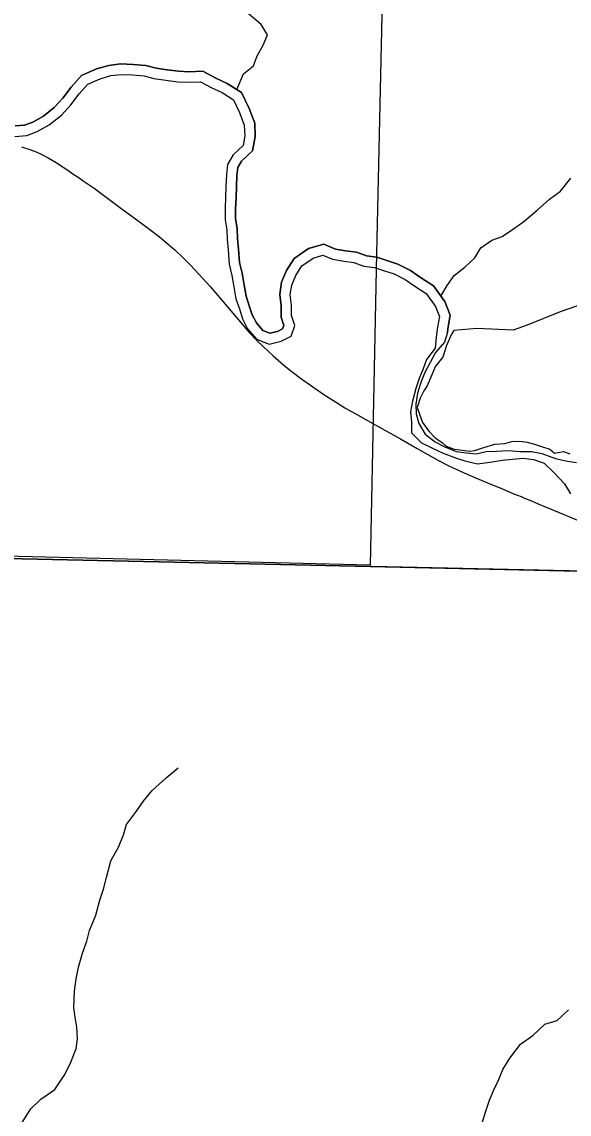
# Model space of a CAD drawing. Extents: x 0 to 191, y 0 to 55.
# Drawn here: x 143.839 to 144.111, y 23.589 to 24.131 of the extents above; entities that cross this region are included whole.
import ezdxf

# ---------------------------------------------------------------- set-up
doc = ezdxf.new("R2010")
doc.units = 0
for name, color, linetype in [('GM_X_Corporation', 7, 'Continuous'), ('GM_X_County_Road', 7, 'Continuous'), ('GM_X_Major_River', 7, 'Continuous'), ('GM_X_Minor_Lake', 7, 'Continuous'), ('GM_X_Minor_River', 7, 'Continuous')]:
    doc.layers.add(name, color=color, linetype=linetype)

msp = doc.modelspace()

# ---------------------------------------------------------------- linework, layer by layer
at = {"layer": 'GM_X_Corporation'}
for points in [[(149.5758, 25.41761), (143.27549, 25.41761), (143.27549, 22.87347), (143.3138, 22.87294), (143.47809, 22.86847), (143.4892, 23.25041), (143.50802, 23.86711), (143.51777, 23.86795), (143.52133, 23.86809), (143.52783, 23.86865), (143.53573, 23.86991), (143.5371, 23.871), (144.17888, 23.85682), (144.27104, 23.85429), (144.35683, 23.85102), (144.94266, 23.83902)], [(145.79254, 25.41761), (143.27549, 25.41761), (143.27549, 22.87347), (143.3138, 22.87294), (143.47809, 22.86847), (143.4892, 23.25041), (143.50802, 23.86711), (143.51777, 23.86795), (143.52133, 23.86809), (143.52783, 23.86865), (143.53573, 23.86991), (143.5371, 23.871), (144.17888, 23.85682), (144.27104, 23.85429), (144.35683, 23.85102), (144.94266, 23.83902)], [(144.94266, 23.83902), (144.35683, 23.85102), (144.27104, 23.85429), (144.17888, 23.85682), (143.5371, 23.871), (143.53573, 23.86991), (143.52783, 23.86865), (143.52133, 23.86809), (143.51777, 23.86795), (143.50802, 23.86711), (143.4892, 23.25041), (143.47809, 22.86847), (143.3138, 22.87294), (143.27549, 22.87347), (143.27549, 18.61761)], [(143.4892, 23.25041), (143.50802, 23.86711), (143.51777, 23.86795), (143.52133, 23.86809), (143.52783, 23.86865), (143.53573, 23.86991), (143.5371, 23.871), (144.17888, 23.85682), (144.27104, 23.85429), (144.35683, 23.85102), (144.94266, 23.83902)]]:
    msp.add_lwpolyline(points, dxfattribs=at)
msp.add_lwpolyline([(143.51695, 24.37798), (144.02284, 24.36328), (144.02275, 24.33715), (144.01895, 24.17876), (144.01537, 24.01591), (144.01224, 23.86124), (143.5083, 23.87349), (143.50204, 23.8736)], close=True, dxfattribs=at)
at = {"layer": 'GM_X_County_Road'}
msp.add_lwpolyline([(143.83893, 24.06879), (143.84307, 24.06751), (143.84625, 24.06636), (143.84877, 24.06521), (143.85233, 24.06337), (143.85631, 24.061), (143.86151, 24.05763), (143.86507, 24.05515), (143.86711, 24.05372), (143.86967, 24.05199), (143.87504, 24.0483), (143.87981, 24.04484), (143.889, 24.03794), (143.89203, 24.03578), (143.89503, 24.03357), (143.90074, 24.02929), (143.90272, 24.02782), (143.90761, 24.02406), (143.91192, 24.02056), (143.91539, 24.01749), (143.91919, 24.01387), (143.92288, 24.01011), (143.92714, 24.0056), (143.93279, 23.99942), (143.94125, 23.98956), (143.94578, 23.98406), (143.95242, 23.97626), (143.95568, 23.97291), (143.95902, 23.96969), (143.96407, 23.96508), (143.96802, 23.96159), (143.97038, 23.95958), (143.9762, 23.95493), (143.97882, 23.95308), (143.98248, 23.95045), (143.98926, 23.94586), (143.99494, 23.94216), (143.99965, 23.93932), (144.00586, 23.93586), (144.01351, 23.93143), (144.02101, 23.92731), (144.02728, 23.92386), (144.03559, 23.919), (144.04618, 23.91313), (144.05088, 23.9107), (144.05736, 23.90767), (144.06304, 23.90514), (144.07049, 23.90201), (144.07824, 23.89881), (144.08312, 23.89679), (144.08544, 23.89589), (144.08715, 23.89519), (144.08887, 23.89449), (144.09231, 23.89306), (144.09571, 23.89155), (144.09886, 23.89024), (144.10605, 23.88732), (144.1204, 23.88139)], dxfattribs=at)
at = {"layer": 'GM_X_Major_River'}
for points in [[(143.83586, 24.07919), (143.84058, 24.07955), (143.84463, 24.08111), (143.84994, 24.08402), (143.85526, 24.08829), (143.85952, 24.09301), (143.86362, 24.09836), (143.8688, 24.10414), (143.87633, 24.10745), (143.88232, 24.10925), (143.88812, 24.10999), (143.89455, 24.10965), (143.90074, 24.10911), (143.90583, 24.10781), (143.91144, 24.10697)], [(143.91135, 24.10698), (143.90583, 24.10781), (143.90074, 24.10911), (143.89455, 24.10965), (143.88812, 24.10999), (143.88232, 24.10925), (143.87633, 24.10745), (143.8688, 24.10414), (143.86362, 24.09836), (143.85952, 24.09301), (143.85526, 24.08829), (143.84994, 24.08402), (143.84463, 24.08111), (143.84058, 24.07955), (143.83586, 24.07919)], [(143.91125, 24.10699), (143.91718, 24.10633), (143.92189, 24.10603), (143.92906, 24.10635), (143.93552, 24.10298), (143.94124, 24.10029), (143.94829, 24.09579), (143.95212, 24.08784), (143.95483, 24.08063), (143.95514, 24.0739), (143.95382, 24.0669), (143.94827, 24.06164), (143.94643, 24.05848), (143.94604, 24.05459), (143.94573, 24.0491), (143.9456, 24.0434), (143.94529, 24.03817), (143.94534, 24.03306), (143.94613, 24.02825), (143.94638, 24.0233), (143.94682, 24.01803), (143.94724, 24.01143), (143.94856, 24.00604), (143.94959, 24.00019), (143.95053, 23.99472), (143.95217, 23.98996), (143.95363, 23.9854), (143.95567, 23.98141), (143.95884, 23.97763), (143.96237, 23.97629), (143.96624, 23.97719), (143.96871, 23.97846), (143.9693, 23.9802), (143.96802, 23.98422), (143.96796, 23.98984), (143.96729, 23.99555), (143.9682, 24.00164), (143.97065, 24.00739), (143.97441, 24.01343), (143.98164, 24.01839), (143.98912, 24.02051), (143.99496, 24.01802), (143.99997, 24.01724), (144.00542, 24.01647), (144.01033, 24.01465), (144.01554, 24.01397), (144.0209, 24.01218), (144.026, 24.01062), (144.03225, 24.00747), (144.03725, 24.00395), (144.04369, 23.99975), (144.04925, 23.99206), (144.05196, 23.98521), (144.05084, 23.97852), (144.05056, 23.97658)], [(144.05056, 23.97658), (144.05084, 23.97852), (144.05196, 23.98521), (144.04925, 23.99206), (144.04369, 23.99975), (144.03725, 24.00395), (144.03225, 24.00747), (144.026, 24.01062), (144.0209, 24.01218), (144.01554, 24.01397), (144.01033, 24.01465), (144.00542, 24.01647), (143.99997, 24.01724), (143.99496, 24.01802), (143.98912, 24.02051), (143.98164, 24.01839), (143.97441, 24.01343), (143.97065, 24.00739), (143.9682, 24.00164), (143.96729, 23.99555), (143.96796, 23.98984), (143.96802, 23.98422), (143.9693, 23.9802), (143.96871, 23.97846), (143.96624, 23.97719), (143.96237, 23.97629), (143.95884, 23.97763), (143.95567, 23.98141), (143.95363, 23.9854), (143.95217, 23.98996), (143.95053, 23.99472), (143.94959, 24.00019), (143.94856, 24.00604), (143.94724, 24.01143), (143.94682, 24.01803), (143.94638, 24.0233), (143.94613, 24.02825), (143.94534, 24.03306), (143.94529, 24.03817), (143.9456, 24.0434), (143.94573, 24.0491), (143.94604, 24.05459), (143.94643, 24.05848), (143.94827, 24.06164), (143.95382, 24.0669), (143.95514, 24.0739), (143.95483, 24.08063), (143.95212, 24.08784), (143.94829, 24.09579), (143.94124, 24.10029), (143.93552, 24.10298), (143.92906, 24.10635), (143.92189, 24.10603), (143.91718, 24.10633), (143.91135, 24.10698)], [(143.83568, 24.07398), (143.84173, 24.07443), (143.84681, 24.07639), (143.85283, 24.07969), (143.85883, 24.08451), (143.86351, 24.08968), (143.86761, 24.09505), (143.87191, 24.09984), (143.87813, 24.10257), (143.88341, 24.10415), (143.88832, 24.10478), (143.89419, 24.10448), (143.89987, 24.10398), (143.9048, 24.10271), (143.91067, 24.10184)], [(143.91067, 24.10184), (143.91673, 24.10116), (143.92184, 24.10084), (143.92789, 24.1011), (143.93322, 24.09833), (143.93873, 24.09574), (143.94426, 24.09221), (143.94735, 24.0858), (143.94969, 24.07957), (143.94993, 24.07426), (143.94904, 24.06951), (143.94417, 24.0649), (143.94138, 24.06012), (143.94087, 24.055), (143.94055, 24.0493), (143.94042, 24.04361), (143.9401, 24.0383), (143.94016, 24.03261), (143.94097, 24.02769), (143.94121, 24.02296), (143.94164, 24.01765), (143.9421, 24.01064), (143.94348, 24.00497), (143.94449, 23.99929), (143.94549, 23.99343), (143.94725, 23.98833), (143.94882, 23.98342), (143.95133, 23.97852), (143.95573, 23.97327), (143.962, 23.97088), (143.96804, 23.97228), (143.97293, 23.97481), (143.97477, 23.98014), (143.9732, 23.98505), (143.97315, 23.99017), (143.97252, 23.99547), (143.97323, 24.00022), (143.97526, 24.00499), (143.97824, 24.00976), (143.98387, 24.01363), (143.98877, 24.01501), (143.99353, 24.01299), (143.99921, 24.01211), (144.00414, 24.01141), (144.00907, 24.00958), (144.01438, 24.00889), (144.01931, 24.00724), (144.02406, 24.00578), (144.02957, 24.00301), (144.03434, 23.99966), (144.04005, 23.99593), (144.04466, 23.98954), (144.04661, 23.98464), (144.04572, 23.97932), (144.04501, 23.97438), (144.0445, 23.96887), (144.04021, 23.96332), (144.03856, 23.95856), (144.03653, 23.9538), (144.03488, 23.94885), (144.03324, 23.94257), (144.03216, 23.93724), (144.03278, 23.93213), (144.03265, 23.92682), (144.03762, 23.92196), (144.04314, 23.91918), (144.04846, 23.91678), (144.05454, 23.91439), (144.05928, 23.91293), (144.06554, 23.9115), (144.07158, 23.91233), (144.07801, 23.91336), (144.08292, 23.9138), (144.08802, 23.91424), (144.09333, 23.91355), (144.09864, 23.91172), (144.10342, 23.90723), (144.10878, 23.90161), (144.11167, 23.89652)], [(143.91067, 24.10184), (143.91673, 24.10116), (143.92184, 24.10084), (143.92789, 24.1011), (143.93322, 24.09833), (143.93873, 24.09574), (143.94426, 24.09221), (143.94735, 24.0858), (143.94969, 24.07957), (143.94993, 24.07426), (143.94904, 24.06951), (143.94417, 24.0649), (143.94138, 24.06012), (143.94087, 24.055), (143.94055, 24.0493), (143.94042, 24.04361), (143.9401, 24.0383), (143.94016, 24.03261), (143.94097, 24.02769), (143.94121, 24.02296), (143.94164, 24.01765), (143.9421, 24.01064), (143.94348, 24.00497), (143.94449, 23.99929), (143.94549, 23.99343), (143.94725, 23.98833), (143.94882, 23.98342), (143.95133, 23.97852), (143.95573, 23.97327), (143.962, 23.97088), (143.96804, 23.97228), (143.97293, 23.97481), (143.97477, 23.98014), (143.9732, 23.98505), (143.97315, 23.99017), (143.97252, 23.99547), (143.97323, 24.00022), (143.97526, 24.00499), (143.97824, 24.00976), (143.98387, 24.01363), (143.98877, 24.01501), (143.99353, 24.01299), (143.99921, 24.01211), (144.00414, 24.01141), (144.00907, 24.00958), (144.01438, 24.00889), (144.01931, 24.00724), (144.02406, 24.00578), (144.02957, 24.00301), (144.03434, 23.99966), (144.04005, 23.99593), (144.04466, 23.98954), (144.04661, 23.98464), (144.04572, 23.97932), (144.04501, 23.97438), (144.0445, 23.96887), (144.04021, 23.96332), (144.03856, 23.95856), (144.03653, 23.9538), (144.03488, 23.94885), (144.03324, 23.94257), (144.03216, 23.93724), (144.03278, 23.93213), (144.03265, 23.92682), (144.03762, 23.92196), (144.04314, 23.91918), (144.04846, 23.91678), (144.05454, 23.91439), (144.05928, 23.91293), (144.06554, 23.9115), (144.07158, 23.91233), (144.07801, 23.91336), (144.08292, 23.9138), (144.08802, 23.91424), (144.09333, 23.91355), (144.09864, 23.91172), (144.10342, 23.90723), (144.10878, 23.90161), (144.11167, 23.89652)], [(144.05056, 23.97658), (144.0492, 23.97178), (144.04471, 23.96679), (144.04193, 23.96183), (144.03933, 23.95686), (144.0373, 23.95191), (144.03566, 23.94658), (144.03496, 23.94107), (144.03501, 23.93633), (144.03639, 23.93142), (144.03947, 23.92615), (144.04443, 23.92242), (144.04937, 23.91983), (144.05488, 23.91762), (144.06, 23.91692), (144.06492, 23.91642), (144.06983, 23.91762), (144.07493, 23.91768), (144.08079, 23.91813), (144.08666, 23.91764), (144.09234, 23.91752), (144.09746, 23.91663), (144.10429, 23.91406), (144.10941, 23.91299), (144.11472, 23.91211)]]:
    msp.add_lwpolyline(points, dxfattribs=at)
at = {"layer": 'GM_X_Minor_Lake'}
for points in [[(144.13859, 23.99792), (144.10655, 23.9869), (144.09016, 23.98025), (144.08319, 23.97789), (144.06521, 23.97861), (144.05368, 23.97771)], [(144.05368, 23.97771), (144.05256, 23.9758), (144.05016, 23.97027), (144.04833, 23.96437), (144.0446, 23.95996), (144.04054, 23.95024), (144.03886, 23.94776), (144.03701, 23.94413), (144.03555, 23.93937), (144.03671, 23.93616), (144.03827, 23.93201), (144.04134, 23.92769), (144.04441, 23.92431), (144.04802, 23.92208), (144.04994, 23.92021), (144.05392, 23.91875), (144.05676, 23.9184), (144.06169, 23.91771), (144.06415, 23.91811), (144.06867, 23.9195), (144.07414, 23.92127), (144.07905, 23.92152), (144.08264, 23.92252), (144.08661, 23.92276), (144.09021, 23.92223), (144.09381, 23.92114), (144.09723, 23.92004), (144.10141, 23.91877), (144.1037, 23.91671), (144.10823, 23.91753), (144.11146, 23.91643)]]:
    msp.add_lwpolyline(points, dxfattribs=at)
at = {"layer": 'GM_X_Minor_River'}
for points in [[(143.9459, 24.09732), (143.94923, 24.10497), (143.95429, 24.10902), (143.95613, 24.11397), (143.9591, 24.11932), (143.96113, 24.12446), (143.95805, 24.12955), (143.95175, 24.13478)], [(144.04729, 23.99476), (144.05042, 24.00005), (144.05396, 24.00502), (144.05921, 24.00907), (144.06427, 24.01368), (144.06724, 24.01865), (144.07269, 24.02251), (144.07778, 24.02428), (144.08285, 24.02775), (144.08848, 24.03181), (144.09523, 24.03739), (144.10123, 24.04277), (144.10667, 24.04682), (144.1119, 24.05334)], [(143.83927, 23.58445), (143.84358, 23.59131), (143.84867, 23.59608), (143.85565, 23.60086), (143.86016, 23.60791), (143.86334, 23.614), (143.86614, 23.62122), (143.86687, 23.62597), (143.86646, 23.63185), (143.86568, 23.63678), (143.86508, 23.64152), (143.86542, 23.64967), (143.86614, 23.65575), (143.86725, 23.66164), (143.86929, 23.66848), (143.87153, 23.67456), (143.87283, 23.67988), (143.87601, 23.68749), (143.87786, 23.6949), (143.87972, 23.70041), (143.88121, 23.70611), (143.88343, 23.71447), (143.88718, 23.72113), (143.88961, 23.72722), (143.8911, 23.73235), (143.89617, 23.73902), (143.89937, 23.74378), (143.90388, 23.74931), (143.91085, 23.75561), (143.91688, 23.76058)], [(144.06763, 23.58375), (144.06949, 23.58964), (144.07154, 23.59553), (144.07378, 23.60105), (144.07603, 23.6058), (144.07809, 23.61075), (144.08165, 23.61646), (144.08692, 23.62332), (144.09295, 23.62772), (144.09898, 23.63326), (144.10503, 23.63519), (144.11068, 23.64035)]]:
    msp.add_lwpolyline(points, dxfattribs=at)

doc.saveas('drawing.dxf')
